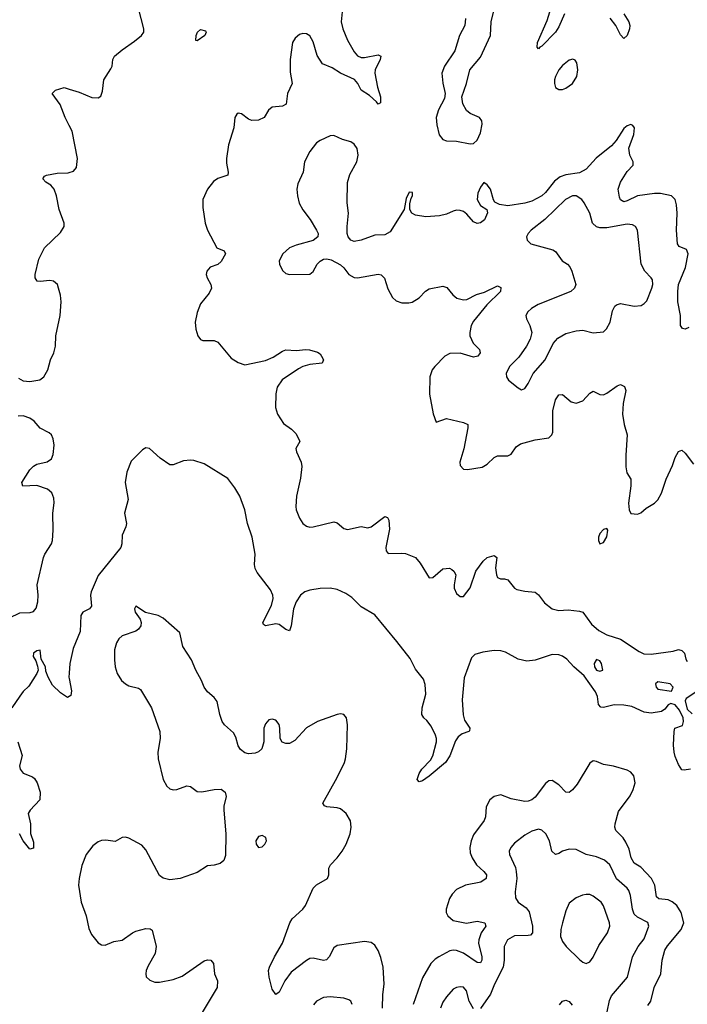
# Model space of a CAD drawing. Header units: inches. Extents: x 1771504 to 1971212, y 471788 to 643615.
# Tile 488 of 587: x 1889710 to 1893622, y 602332 to 608103. Entities that reach past the tile are written whole.
import ezdxf

# ---------------------------------------------------------------- set-up
doc = ezdxf.new("R2010")
doc.units = ezdxf.units.IN
doc.header["$MEASUREMENT"] = 0
doc.layers.add('B8680', color=7, linetype='Continuous')
doc.layers.add('B8690', color=7, linetype='Continuous')

msp = doc.modelspace()

# ---------------------------------------------------------------- linework, layer by layer
at = {"layer": 'B8680', "color": 5, "elevation": 280}
for points in [[(1890000, 607483.5), (1889976.1, 607530), (1889946.9, 607606.9), (1889899.7, 607670), (1889919.5, 607690), (1889970, 607705), (1890000, 607695.9)], [(1889702.2, 606002.2), (1889730, 605987.2), (1889770, 605983.2), (1889827.8, 605992.2), (1889850.5, 606009.5), (1889875, 606050), (1889890.8, 606110), (1889909.1, 606150.9), (1889920.3, 606190), (1889922.3, 606250), (1889946.6, 606370), (1889952.2, 606450), (1889948.4, 606488.5), (1889938, 606530), (1889930.9, 606550.9), (1889909, 606570), (1889885.7, 606574.3), (1889830, 606568.6), (1889811.4, 606571.4), (1889800.5, 606590), (1889799.7, 606610), (1889821.5, 606698.5), (1889854.7, 606765.2), (1889950, 606856.3), (1889969.6, 606890), (1889971.2, 606910), (1889940.4, 606990), (1889925.4, 607070), (1889911.8, 607110), (1889892.4, 607132.4), (1889863.6, 607150), (1889844.7, 607170), (1889854.9, 607185.1), (1889867.8, 607192.2), (1889930, 607204), (1889994.8, 607205.2), (1890000, 607206.8)], [(1889650, 604598), (1889710, 604625.6), (1889771.3, 604628.7), (1889790, 604634.7), (1889806.4, 604653.6), (1889816.3, 604690), (1889817.8, 604730), (1889812.3, 604790), (1889849.8, 604950), (1889856.8, 604970), (1889896.4, 605030), (1889903.1, 605050), (1889906.6, 605110), (1889903.2, 605210), (1889912.1, 605272.1), (1889910, 605299.3), (1889897.8, 605330), (1889872, 605352), (1889810, 605371.9), (1889728.7, 605368.7), (1889721.6, 605390), (1889770, 605463.7), (1889790, 605486), (1889810, 605497.2), (1889870, 605511.1), (1889895.9, 605530), (1889905.5, 605554.5), (1889911.8, 605610), (1889906.5, 605646.5), (1889895.8, 605670), (1889882.2, 605682.2), (1889830, 605708.2), (1889794.5, 605750), (1889770, 605766.6), (1889730, 605781.7), (1889701, 605779)], [(1890000, 604135.8), (1889990, 604129.5), (1889950, 604157), (1889902.9, 604202.9), (1889876.2, 604250), (1889864.1, 604284.1), (1889861.2, 604310), (1889835.1, 604355.1), (1889830, 604408), (1889810, 604404), (1889791.3, 604390), (1889788.5, 604370), (1889804.5, 604344.5), (1889814.4, 604314.4), (1889817.3, 604290), (1889810.8, 604270), (1889764.2, 604195.8), (1889730, 604164.6), (1889710, 604138.8), (1889664, 604070)], [(1890000, 604272.5), (1889998.6, 604250), (1890000, 604242.3)], [(1889698.5, 603870), (1889723.6, 603790), (1889709.1, 603730), (1889713.1, 603710), (1889730, 603685.7), (1889785.2, 603665.2), (1889796.1, 603656.1), (1889812.9, 603630), (1889830, 603576), (1889828.5, 603530), (1889770.5, 603470), (1889759.3, 603450), (1889774, 603390), (1889773.5, 603333.5), (1889790, 603282), (1889790, 603246), (1889770, 603241.2), (1889730, 603289.6), (1889708.2, 603330)]]:
    msp.add_lwpolyline(points, dxfattribs=at)
at = {"layer": 'B8690', "color": 5}
for points, elevation in [([(1892902.1, 608137.8), (1892870, 608061.1), (1892850, 608029.3), (1892770, 607947.5), (1892757.7, 607942.3), (1892750, 607931.6), (1892741.8, 607941.8), (1892744.6, 607970), (1892800.8, 608099.2), (1892838.6, 608221.4)], 280), ([(1890000, 607695.9), (1890058.3, 607678.3), (1890132.8, 607647.2), (1890170, 607644.9), (1890185.1, 607654.9), (1890195.5, 607684.5), (1890202.7, 607750), (1890244.7, 607815.3), (1890251.1, 607830), (1890255.1, 607870), (1890266, 607890), (1890310, 607927), (1890383.3, 607976.7), (1890423.7, 608010), (1890438, 608030), (1890437.6, 608050), (1890406.5, 608170)], 280), ([(1891599.2, 608150), (1891593.5, 608090), (1891603.6, 608050), (1891630, 607982.7), (1891670, 607915.5), (1891690, 607891.6), (1891710, 607882.5), (1891730, 607881.5), (1891810, 607897.1), (1891826.4, 607890), (1891821.5, 607870), (1891793.6, 607810), (1891790.8, 607790), (1891807, 607707), (1891825, 607650), (1891824.7, 607615.3), (1891810, 607607.6), (1891801.1, 607621), (1891759.1, 607659.1), (1891710, 607689.1), (1891690.5, 607730), (1891672.5, 607752.5), (1891589.2, 607789.2), (1891541.6, 607821.6), (1891484.3, 607844.3), (1891453.9, 607894), (1891430, 607973.6), (1891410, 608008.6), (1891390, 608019.8), (1891370, 608021.8), (1891350, 608016.1), (1891324.5, 607995.5), (1891308.1, 607970), (1891294.4, 607870), (1891295, 607795), (1891306.4, 607730), (1891279.8, 607670), (1891271.8, 607608.2), (1891250, 607596.8), (1891188.8, 607591.2), (1891167.4, 607572.6), (1891142.6, 607530), (1891110, 607513.5), (1891070, 607511.6), (1891050, 607519.8), (1891010, 607551.8), (1890990, 607555.3), (1890982, 607550), (1890971.1, 607528.9), (1890964.1, 607470), (1890934, 607370), (1890920.9, 607290), (1890921.6, 607261.6), (1890932.1, 607210), (1890929, 607191), (1890870, 607171.8), (1890845.3, 607154.7), (1890810, 607109.8), (1890782.8, 607050), (1890782.4, 607002.4), (1890797.1, 606910), (1890810.1, 606870), (1890865, 606765), (1890907.4, 606747.4), (1890915.8, 606730), (1890890, 606686), (1890870, 606668.6), (1890826.7, 606653.3), (1890806.4, 606630), (1890803.5, 606610), (1890807.7, 606590), (1890830.3, 606550), (1890833.4, 606530), (1890820.4, 606499.6), (1890770, 606437.4), (1890750, 606387.3), (1890738.3, 606330), (1890742.7, 606290), (1890753.8, 606250), (1890768.6, 606228.6), (1890783.2, 606223.2), (1890850, 606222.6), (1890870, 606212.7), (1890950, 606119.1), (1890990, 606094.2), (1891030, 606079.6), (1891150, 606104.6), (1891195.2, 606124.8), (1891250, 606160.9), (1891270, 606167.6), (1891330, 606163.2), (1891386, 606170), (1891407.7, 606167.7), (1891454.9, 606154.9), (1891470, 606144), (1891479.3, 606130), (1891490.5, 606110), (1891482.8, 606090), (1891410, 606082.6), (1891370, 606070.7), (1891342.8, 606057.2), (1891248.1, 605991.9), (1891218.9, 605950), (1891210.2, 605910), (1891207.9, 605830), (1891220.8, 605790), (1891256.4, 605736.4), (1891303, 605703), (1891330, 605675.5), (1891352.4, 605630), (1891328.5, 605590), (1891331.6, 605570), (1891359.8, 605510), (1891363.5, 605483.5), (1891354.9, 605414.9), (1891332.5, 605310), (1891328, 605250), (1891330.6, 605230), (1891350, 605181.3), (1891370, 605150.2), (1891390, 605135), (1891410, 605128.9), (1891430, 605129.6), (1891550, 605160.5), (1891570, 605153.8), (1891610, 605120.7), (1891630, 605115.2), (1891710, 605133.1), (1891750, 605124.6), (1891770, 605130.3), (1891850, 605190.4), (1891864.9, 605184.9), (1891872, 605170), (1891876.1, 605116.1), (1891855.5, 605010), (1891857.3, 604990), (1891870, 604974.8), (1891950, 604977), (1891970, 604973.7), (1892030, 604950.4), (1892057.3, 604917.3), (1892110, 604830.6), (1892130, 604834.4), (1892190, 604883.8), (1892228.2, 604888.2), (1892241.3, 604881.3), (1892254, 604870), (1892265.5, 604850), (1892255.6, 604790), (1892256.5, 604770), (1892270, 604739.5), (1892290, 604722.6), (1892310, 604721.6), (1892350, 604773.4), (1892383.5, 604870), (1892426, 604930), (1892450, 604950.3), (1892490, 604963), (1892504.9, 604950), (1892498, 604890), (1892503.2, 604850), (1892510, 604833.4), (1892526.3, 604826.3), (1892550, 604826), (1892570, 604819.6), (1892608.8, 604770), (1892623.1, 604763.1), (1892670, 604752.4), (1892730, 604746.7), (1892750, 604732), (1892784.7, 604684.7), (1892830, 604650.2), (1892870, 604640.2), (1892923.7, 604643.7), (1892990, 604636.5), (1893010, 604630.3), (1893060.2, 604560.2), (1893103.5, 604523.5), (1893150, 604497.6), (1893230, 604472.4), (1893339.2, 604399.2), (1893366.8, 604386.8), (1893410, 604384.3), (1893538.3, 604401.7), (1893570, 604410.7), (1893590, 604406), (1893606, 604390), (1893614, 604354), (1893622, 604342)], 280), ([(1892322.2, 608110), (1892317.6, 608070), (1892286.4, 608010), (1892259, 607921), (1892198.4, 607830), (1892184.1, 607790), (1892189.3, 607730.7), (1892203, 607670), (1892198.3, 607641.7), (1892164.4, 607575.6), (1892150.9, 607530), (1892153.7, 607486.3), (1892167.3, 607427.3), (1892190, 607400.2), (1892210, 607392.4), (1892270, 607391.3), (1892350, 607375.5), (1892370, 607377.3), (1892390, 607396.3), (1892410, 607440.7), (1892419.3, 607490), (1892417.2, 607510), (1892404.5, 607530), (1892350, 607554), (1892327.6, 607570), (1892306.2, 607610), (1892301.2, 607650), (1892328.2, 607730), (1892348.5, 607810), (1892410, 607882.7), (1892469.1, 608010), (1892473, 608090), (1892492, 608170)], 320), ([(1893250, 608137.3), (1893278.3, 608090), (1893284.6, 608070), (1893284.1, 608050), (1893270, 608009.6), (1893250, 607992), (1893230, 608013.6), (1893202.9, 608070), (1893170, 608112.7)], 280), ([(1890000, 607206.8), (1890025.6, 607214.4), (1890042.3, 607237.7), (1890048.5, 607290), (1890017.3, 607450), (1890000, 607483.5)], 280), ([(1893630, 606298.4), (1893610, 606289.2), (1893592.9, 606292.9), (1893582.7, 606310), (1893581.5, 606370), (1893567.1, 606450), (1893567.3, 606510), (1893569.9, 606550), (1893610.5, 606650), (1893626.2, 606730), (1893617, 606757), (1893573.6, 606773.6), (1893563.5, 606790), (1893558, 606870), (1893562.2, 606970), (1893558.6, 607018.6), (1893549.8, 607049.8), (1893530, 607071.1), (1893464.8, 607084.8), (1893430, 607084.5), (1893330, 607070.6), (1893270, 607041.4), (1893250, 607036.4), (1893230, 607047.3), (1893223.8, 607063.8), (1893217.5, 607110), (1893229.9, 607150.1), (1893270, 607213.1), (1893305.1, 607250), (1893304.2, 607270), (1893284.2, 607310), (1893279.6, 607350), (1893309, 607430), (1893311.6, 607470), (1893303.5, 607483.5), (1893290, 607489.7), (1893270, 607481.2), (1893250, 607465), (1893204.1, 607395.9), (1893176.9, 607363.1), (1893088, 607292), (1893030, 607226.3), (1892990, 607205.7), (1892910, 607193.9), (1892877.8, 607182.2), (1892843.8, 607156.2), (1892791, 607090), (1892770, 607071.6), (1892710, 607039.8), (1892670, 607027.3), (1892570, 607012.3), (1892520.8, 607020.8), (1892494.5, 607034.5), (1892486.8, 607046.8), (1892469.5, 607109.5), (1892450, 607135.3), (1892430, 607148.7), (1892410, 607122), (1892393.9, 607086.1), (1892390.2, 607050), (1892410, 607013.4), (1892447.3, 606990), (1892450.5, 606970.5), (1892434.4, 606930), (1892410, 606911.5), (1892390, 606908.4), (1892370, 606918.9), (1892330, 606963.5), (1892310, 606978), (1892290, 606985.5), (1892270, 606986.5), (1892250, 606981.4), (1892210, 606963), (1892170, 606953.3), (1892090, 606947), (1892030, 606956.5), (1892007.6, 606970), (1891996.9, 606990), (1891996.4, 607023.6), (1892003.3, 607056.7), (1892010.8, 607070), (1892011.1, 607090), (1891992.1, 607092.1), (1891974.8, 607054.8), (1891962.6, 606990), (1891881.2, 606858.8), (1891850, 606842.2), (1891790, 606839.8), (1891710, 606810.6), (1891670, 606803.2), (1891649.8, 606810), (1891635, 606830), (1891629, 606850), (1891628.1, 606890), (1891636, 606970), (1891628.4, 607030), (1891631.6, 607148.4), (1891645, 607195), (1891686.3, 607270), (1891692.3, 607310), (1891687.7, 607347.7), (1891670, 607373.7), (1891650, 607387.4), (1891601.4, 607401.4), (1891550, 607425.1), (1891530, 607421.7), (1891470, 607395), (1891450, 607381.2), (1891410, 607329.8), (1891379.4, 607270), (1891370.1, 607209.9), (1891339.8, 607140.2), (1891333.4, 607110), (1891336.8, 607070), (1891348.2, 607028.2), (1891368.7, 606988.7), (1891411.8, 606931.8), (1891449.2, 606870), (1891459.7, 606850), (1891456.5, 606830), (1891430, 606808.1), (1891330, 606782.2), (1891290, 606765), (1891251.1, 606730), (1891231.1, 606690), (1891232.1, 606670), (1891250, 606633.4), (1891270, 606614.9), (1891290, 606609.2), (1891410, 606611.4), (1891430, 606627.7), (1891452.4, 606670), (1891470, 606688.4), (1891490, 606699.3), (1891510, 606701.5), (1891534.6, 606694.6), (1891590, 606666.5), (1891609.1, 606649.1), (1891638, 606610), (1891670, 606591.1), (1891690, 606589.3), (1891810, 606611.1), (1891827.4, 606607.4), (1891847.6, 606587.6), (1891866.4, 606526.4), (1891893.9, 606473.9), (1891915.2, 606455.2), (1891950, 606444.4), (1891990, 606443.2), (1892010, 606448.2), (1892050, 606472.2), (1892088.2, 606511.8), (1892110, 606525.4), (1892190, 606540.3), (1892212.9, 606532.9), (1892247.6, 606490), (1892270.8, 606470.8), (1892310, 606460.1), (1892330, 606463.9), (1892387.3, 606492.7), (1892433.5, 606506.5), (1892510, 606542.4), (1892530, 606534), (1892526.4, 606510), (1892448, 606432), (1892370, 606336.1), (1892355.3, 606310), (1892346.6, 606270), (1892347.5, 606250), (1892366.8, 606206.8), (1892404.6, 606170), (1892408.8, 606150), (1892393.7, 606130), (1892370, 606125.8), (1892290, 606148.7), (1892230, 606147.3), (1892200.3, 606130), (1892142.3, 606070), (1892126.5, 606050), (1892112.8, 606010), (1892111.4, 605908.6), (1892133, 605793), (1892150, 605744), (1892210, 605764.9), (1892310, 605742.9), (1892335.3, 605730), (1892336, 605710), (1892312.5, 605587.5), (1892289.4, 605510), (1892290.3, 605490), (1892310, 605468.1), (1892333.7, 605466.3), (1892419.6, 605480.4), (1892450, 605498), (1892490, 605537), (1892510, 605547.2), (1892570, 605546), (1892590, 605557), (1892619.8, 605600.2), (1892643.7, 605616.3), (1892730, 605640.2), (1892810, 605652), (1892828, 605670), (1892833.7, 605686.3), (1892833.3, 605810), (1892850, 605874.8), (1892870, 605903.8), (1892890, 605905.5), (1892942.3, 605862.3), (1892970, 605855.8), (1893010, 605868.5), (1893050, 605914.9), (1893070, 605924.9), (1893110, 605907), (1893130, 605904.6), (1893150, 605913.4), (1893210, 605957.6), (1893230, 605963.8), (1893254, 605954), (1893261.3, 605930), (1893246.8, 605853.2), (1893242.6, 605790), (1893251.1, 605731.1), (1893270.2, 605670), (1893261.8, 605550), (1893262.5, 605482.5), (1893267.8, 605447.8), (1893290.3, 605410), (1893291.4, 605370), (1893276.5, 605270), (1893280.4, 605230), (1893290, 605207.7), (1893330, 605203.8), (1893350, 605212.4), (1893380.7, 605239.3), (1893430.5, 605269.5), (1893450, 605289), (1893470, 605328.4), (1893498, 605410), (1893534.8, 605490), (1893550, 605536.3), (1893570, 605573), (1893590, 605579.3), (1893610, 605563.1), (1893657.8, 605497.8)], 320), ([(1893641, 603710), (1893603.3, 603703.3), (1893590, 603706.6), (1893570, 603737.2), (1893550, 603784), (1893545.1, 603810), (1893541.4, 603850), (1893544.5, 603930), (1893549.7, 603950), (1893594.5, 603965.5), (1893600.5, 603990), (1893597.7, 604010), (1893576.2, 604056.2), (1893550, 604087), (1893525.7, 604094.3), (1893510, 604087.8), (1893490, 604061.7), (1893470, 604047.3), (1893410, 604038.7), (1893370, 604044.1), (1893297.4, 604077.4), (1893250, 604086), (1893192.9, 604087.1), (1893131.3, 604071.3), (1893114.3, 604074.3), (1893101.1, 604090), (1893095.5, 604135.5), (1893083.6, 604163.6), (1893016.7, 604256.7), (1892957.7, 604310), (1892915.6, 604355.6), (1892890, 604371.9), (1892870, 604380.2), (1892830, 604381.5), (1892730, 604349.2), (1892682.4, 604342.4), (1892630, 604355.4), (1892555.9, 604395.9), (1892530, 604403.5), (1892490, 604405.4), (1892423.4, 604396.6), (1892377.7, 604382.3), (1892357, 604363), (1892313.7, 604246.3), (1892303.1, 604116.9), (1892309.2, 604029.2), (1892317.1, 603997.1), (1892347.4, 603950), (1892345.1, 603934.9), (1892342, 603930), (1892302.7, 603917.3), (1892280, 603900), (1892264.5, 603875.5), (1892230, 603787.4), (1892204.7, 603750), (1892110, 603669.6), (1892070, 603640.9), (1892050, 603636), (1892039.5, 603650), (1892050, 603684), (1892067.2, 603710), (1892117.8, 603762.2), (1892131.4, 603788.6), (1892152, 603870), (1892152, 603890), (1892147, 603910), (1892121.5, 603961.5), (1892095.2, 603995.2), (1892077.6, 604010), (1892066, 604030), (1892067.3, 604070), (1892090.6, 604150), (1892086.5, 604206.5), (1892077, 604237), (1892030, 604296.9), (1891998.4, 604358.4), (1891919.3, 604459.3), (1891790, 604614.6), (1891710, 604661.1), (1891655.6, 604715.6), (1891620.1, 604740.1), (1891570, 604762.9), (1891530, 604770.5), (1891470.1, 604769.9), (1891410, 604759.9), (1891381.5, 604750), (1891355.6, 604730), (1891330, 604691.1), (1891313.6, 604650), (1891300.5, 604550), (1891290, 604520.5), (1891270, 604528.6), (1891230, 604558.2), (1891210, 604561.7), (1891149.7, 604549.7), (1891138, 604558), (1891135.1, 604570), (1891185.6, 604670), (1891195.2, 604710), (1891194, 604730), (1891180.4, 604760.4), (1891102, 604862), (1891090, 604887), (1891085.4, 604910), (1891089.1, 604970.9), (1891072.7, 605070), (1891044.4, 605150), (1891029.8, 605230.2), (1890999.1, 605310), (1890970, 605359.8), (1890930, 605413.2), (1890790, 605499.9), (1890730, 605519.1), (1890710, 605521), (1890670, 605517.3), (1890610, 605494.2), (1890590, 605494.5), (1890533.9, 605533.9), (1890470, 605589.6), (1890450, 605594.5), (1890430, 605582), (1890363.8, 605516.2), (1890337.4, 605450), (1890327.6, 605390), (1890345.7, 605290), (1890324.6, 605210), (1890335.8, 605150), (1890332.3, 605130), (1890310, 605081.2), (1890308.2, 605030), (1890302.8, 605010), (1890170, 604845.3), (1890128.6, 604750), (1890123.9, 604730), (1890130, 604666), (1890118.3, 604650), (1890080.3, 604630), (1890068.8, 604611.2), (1890063.9, 604516.1), (1890022.9, 604417.1), (1890003.5, 604330), (1890000, 604272.5)], 280), ([(1891835.8, 602310), (1891837.9, 602390), (1891846.1, 602450), (1891838.8, 602550), (1891826.1, 602606.1), (1891810, 602647.3), (1891790, 602678.4), (1891770, 602694), (1891730, 602699.7), (1891570, 602676.4), (1891550, 602662.4), (1891524, 602610), (1891507.5, 602592.5), (1891490, 602588.1), (1891430, 602601.5), (1891410, 602599.8), (1891390, 602589), (1891300, 602520), (1891264, 602470), (1891230, 602402), (1891210, 602389), (1891190, 602421.2), (1891171.1, 602490), (1891168.7, 602530), (1891173.5, 602550), (1891202.4, 602610), (1891249.8, 602690), (1891292.9, 602810), (1891307.1, 602832.9), (1891368.7, 602890), (1891383.8, 602910), (1891430, 603011.8), (1891450, 603031.7), (1891513, 603070), (1891522, 603090), (1891522.2, 603130), (1891530.9, 603150), (1891570.8, 603190), (1891600.3, 603230), (1891622.5, 603270), (1891646.6, 603330), (1891652, 603370), (1891647.7, 603407.7), (1891622.6, 603450), (1891590, 603476.8), (1891570, 603484.2), (1891509, 603490), (1891495.8, 603495.8), (1891486.6, 603510), (1891570, 603662), (1891614, 603750), (1891619.8, 603770), (1891626.6, 603830), (1891630.7, 603970.7), (1891625.6, 604010), (1891610, 604029.5), (1891590, 604034.3), (1891570, 604031.2), (1891454.8, 603990), (1891390, 603952.3), (1891322, 603878), (1891290, 603861.3), (1891270, 603859.6), (1891248.2, 603868.2), (1891236.2, 603890), (1891235.1, 603950), (1891230, 603972), (1891210, 603996.3), (1891190, 604003.6), (1891170, 603998.4), (1891150, 603976), (1891141.1, 603950), (1891140.3, 603870), (1891128, 603830), (1891110, 603812), (1891090, 603803.6), (1891050, 603799.6), (1891030, 603805.6), (1891004.7, 603824.7), (1890990, 603846), (1890977.4, 603897.4), (1890963.5, 603923.5), (1890910, 603969.8), (1890896.8, 603990), (1890883.1, 604030), (1890866.3, 604106.3), (1890849.8, 604129.8), (1890810, 604163.6), (1890791.2, 604190), (1890776, 604230), (1890741.8, 604290), (1890716.4, 604350), (1890666.8, 604430), (1890648.5, 604508.5), (1890550, 604595.1), (1890521.2, 604610), (1890447.5, 604627.5), (1890390, 604665.2), (1890383.1, 604650), (1890386, 604630), (1890416.3, 604590), (1890422.4, 604570), (1890420.3, 604550), (1890407, 604530), (1890390, 604518.7), (1890310, 604491.4), (1890290, 604474.4), (1890276.4, 604450), (1890266.2, 604410), (1890265.2, 604350), (1890269.1, 604310), (1890280.9, 604270), (1890307.2, 604230), (1890330.6, 604210.6), (1890350, 604199.4), (1890405.7, 604185.7), (1890417.9, 604177.9), (1890482.5, 604070), (1890531.7, 603930), (1890532.5, 603890), (1890519.8, 603810), (1890521.7, 603770), (1890550.2, 603650), (1890571.3, 603610), (1890590, 603595.4), (1890610, 603588.8), (1890630, 603590.2), (1890690, 603612.2), (1890710, 603608.9), (1890750, 603578.4), (1890776.4, 603576.4), (1890850.4, 603590.4), (1890890, 603593), (1890914.6, 603574.6), (1890919.1, 603550), (1890906, 603494), (1890905.5, 603470), (1890917.4, 603330), (1890915.3, 603204.8), (1890905.5, 603174.5), (1890883.7, 603156.3), (1890850, 603147.3), (1890810, 603143.7), (1890750, 603105.2), (1890650.6, 603069.4), (1890590, 603061.2), (1890550, 603071.6), (1890530, 603087), (1890450, 603237.4), (1890424.7, 603264.7), (1890350, 603305.6), (1890330, 603312.1), (1890310, 603309.7), (1890270, 603285.7), (1890214.2, 603294.2), (1890190, 603290.9), (1890170, 603283.5), (1890138.9, 603261.1), (1890100.2, 603210), (1890074.1, 603145.9), (1890057.7, 603070), (1890055.5, 603030), (1890070.6, 602930), (1890098.6, 602850), (1890115.5, 602775.5), (1890130, 602741.5), (1890170, 602691.7), (1890190, 602680.3), (1890210, 602678.9), (1890261, 602699), (1890310, 602708.1), (1890370, 602751.2), (1890390, 602760.7), (1890450, 602775.3), (1890474, 602774), (1890486, 602766), (1890510.4, 602670), (1890503.1, 602630), (1890462, 602558), (1890451.7, 602530), (1890448.8, 602510), (1890451.9, 602491.9), (1890472.6, 602472.6), (1890502.2, 602462.2), (1890530, 602461.2), (1890610, 602477.1), (1890662.8, 602497.2), (1890790, 602585.7), (1890810, 602591.8), (1890830, 602590.4), (1890846, 602570), (1890852.2, 602510), (1890868.5, 602470), (1890867, 602430), (1890755.9, 602244.1)], 320), ([(1890000, 604242.3), (1890012.8, 604170), (1890010, 604142), (1890000, 604135.8)], 280), ([(1893684.2, 604170), (1893616.1, 604123.9), (1893608.9, 604110), (1893621.6, 604061.6), (1893650, 604034.3)], 280), ([(1893390, 602324.9), (1893408.2, 602350), (1893428.1, 602430), (1893466, 602510), (1893473.9, 602590), (1893490.5, 602650), (1893505.9, 602674.1), (1893586.6, 602770), (1893601.6, 602810), (1893585.8, 602870), (1893560.3, 602910), (1893533.2, 602933.2), (1893510, 602944.9), (1893455.1, 602950), (1893441.8, 602961.8), (1893431.7, 603030), (1893412.9, 603070), (1893350, 603135.8), (1893310, 603159.8), (1893293.5, 603190), (1893281.8, 603241.8), (1893262.5, 603282.5), (1893246.8, 603306.8), (1893202.6, 603350), (1893196.4, 603370), (1893198.9, 603390), (1893218.7, 603461.3), (1893286.7, 603553.2), (1893304.6, 603590), (1893316.8, 603630), (1893308.4, 603670), (1893290, 603692.1), (1893270, 603704.8), (1893190, 603727.6), (1893130, 603736.5), (1893090, 603755.1), (1893070, 603758.3), (1893050, 603745.1), (1892977.4, 603622.6), (1892950, 603588.1), (1892930, 603574.2), (1892910, 603575.8), (1892870, 603617.3), (1892830, 603644.2), (1892810, 603640.7), (1892790, 603626), (1892730, 603546.2), (1892710, 603529.8), (1892690, 603522), (1892670, 603520.9), (1892590, 603535.4), (1892530, 603559.7), (1892490, 603549.7), (1892465.3, 603530), (1892443.9, 603490), (1892438.8, 603430), (1892432.4, 603410), (1892370, 603324.7), (1892356.3, 603290), (1892347.8, 603250), (1892350, 603218.8), (1892361.8, 603190), (1892386.4, 603150), (1892430.2, 603110), (1892444.7, 603090), (1892443.9, 603070), (1892411.8, 603048.2), (1892323.1, 603030), (1892270, 603005), (1892243.6, 602976.4), (1892228.6, 602951.4), (1892208.5, 602890), (1892209.3, 602870), (1892218, 602850), (1892250, 602823), (1892328, 602808), (1892390, 602819.4), (1892436.4, 602810), (1892442, 602790), (1892414.8, 602750), (1892400.1, 602710), (1892399.1, 602690), (1892418.4, 602610), (1892417.5, 602590), (1892410, 602575.1), (1892390, 602576.1), (1892310, 602631.7), (1892270, 602647.1), (1892250, 602649.1), (1892230, 602645.4), (1892166.3, 602610), (1892144.4, 602595.6), (1892119.3, 602570), (1892070, 602487.6), (1892016.5, 602330)], 320), ([(1893152.6, 602287.4), (1893166.8, 602353.2), (1893178, 602382), (1893270.9, 602490), (1893301.6, 602610), (1893334.8, 602670), (1893370, 602715.8), (1893397.2, 602790), (1893390.7, 602810.7), (1893330, 602842), (1893310, 602860.4), (1893300.2, 602890), (1893289.9, 602969.9), (1893279.1, 602999.1), (1893270, 603012.4), (1893206.5, 603066.5), (1893168.7, 603148.7), (1893137, 603177), (1893090, 603195.4), (1893029.2, 603210), (1892970, 603239.6), (1892930, 603242), (1892890, 603229.5), (1892870, 603216.2), (1892849.6, 603209.6), (1892828.4, 603228.4), (1892814, 603290), (1892793, 603330), (1892770, 603353), (1892750, 603358.9), (1892710, 603345.7), (1892670, 603322.7), (1892610, 603275.4), (1892588.7, 603250), (1892578.7, 603230), (1892579.5, 603210), (1892614.5, 603134.5), (1892619.7, 603110), (1892622.3, 603070), (1892613.8, 602990), (1892615.6, 602955.6), (1892630.4, 602930), (1892677, 602897), (1892694.4, 602874.4), (1892713.8, 602790), (1892713.8, 602750), (1892702.3, 602737.7), (1892690, 602734.5), (1892610, 602734), (1892567.9, 602710), (1892548.4, 602670), (1892548, 602590), (1892542, 602550), (1892491.8, 602450), (1892468.4, 602391.6), (1892410, 602307.6)], 340), ([(1892370, 602306), (1892343.1, 602350), (1892327.6, 602410), (1892310, 602431.2), (1892290, 602434.3), (1892270, 602431.1), (1892250, 602419.7), (1892210, 602374.7), (1892190, 602343.6), (1892175.2, 602310)], 340), ([(1891657.6, 602330), (1891649.6, 602349.6), (1891638.3, 602358.3), (1891610, 602367.6), (1891530, 602374.8), (1891490, 602372.4), (1891449.2, 602350.8), (1891432.3, 602327.7)], 340), ([(1892872.1, 602327.9), (1892890, 602350.4), (1892910, 602356.4), (1892930, 602348.2), (1892947, 602327)], 340)]:
    msp.add_lwpolyline(points, dxfattribs=dict(at, elevation=elevation))
for points, elevation in [([(1890750, 607979), (1890742, 607982), (1890744.2, 608010), (1890752.7, 608030), (1890770, 608044.9), (1890798, 608038), (1890802.8, 608030), (1890795.5, 608010)], 260), ([(1892951.7, 607871.7), (1892930, 607865.6), (1892890, 607834.8), (1892870, 607809.7), (1892849.5, 607770), (1892844.4, 607750), (1892843.2, 607730), (1892850, 607706), (1892870, 607693.7), (1892890, 607694.6), (1892910, 607702), (1892949.7, 607730), (1892975.3, 607770), (1892980.9, 607810), (1892974.7, 607850), (1892965.6, 607865.6)], 320), ([(1892970.9, 607070.9), (1892950, 607070.8), (1892909.1, 607050), (1892787.4, 606932.6), (1892706, 606870), (1892688.9, 606850), (1892679.5, 606830), (1892682.6, 606810), (1892704.9, 606790), (1892833.6, 606753.6), (1892850, 606745.3), (1892888.2, 606690), (1892919.1, 606670), (1892933.8, 606653.8), (1892945.7, 606630), (1892968.5, 606550), (1892961.3, 606530), (1892939.1, 606510), (1892747.1, 606432.9), (1892708, 606410), (1892687.7, 606390), (1892676.3, 606370), (1892679.1, 606350), (1892699.3, 606310), (1892710.4, 606270), (1892701.6, 606230), (1892680.4, 606190), (1892634.6, 606125.4), (1892580.4, 606070), (1892560.5, 606030), (1892562, 606010), (1892574.8, 605990), (1892630, 605945.5), (1892650, 605933.4), (1892670, 605942), (1892690, 605970.8), (1892718, 606030), (1892788.3, 606110), (1892835.5, 606204.4), (1892864.1, 606235.9), (1892910, 606263.1), (1892970, 606280.3), (1893010, 606283.1), (1893070, 606267.6), (1893130, 606274.4), (1893148.6, 606291.4), (1893169.6, 606330), (1893183.6, 606396.4), (1893196.6, 606423.4), (1893207.8, 606432.2), (1893230, 606439.3), (1893310, 606423.7), (1893352.2, 606427.8), (1893370, 606439.3), (1893384.1, 606455.9), (1893414.6, 606530), (1893419.8, 606550), (1893417.5, 606577.5), (1893410.6, 606590.6), (1893373.7, 606630), (1893352.2, 606670), (1893329.7, 606869.7), (1893318.4, 606890), (1893300.4, 606900.4), (1893270, 606904.8), (1893150, 606883.7), (1893110, 606883.4), (1893089.3, 606889.3), (1893066.6, 606910), (1893049.8, 606969.8), (1893018.4, 607030), (1893003.7, 607050)], 340), ([(1893150, 605121.2), (1893130, 605114.5), (1893110, 605092), (1893102, 605070), (1893101.6, 605050), (1893110, 605031), (1893130, 605039.1), (1893150, 605071.3), (1893155.6, 605110)], 320), ([(1893090, 604353), (1893076.5, 604330), (1893077.8, 604310), (1893090, 604290.3), (1893110, 604283.9), (1893126.6, 604290), (1893118.5, 604330), (1893110, 604345.1)], 280), ([(1893450, 604222.4), (1893436.4, 604210), (1893438.7, 604190), (1893450, 604179.5), (1893530, 604166.4), (1893538.9, 604190), (1893521.2, 604210)], 280), ([(1891130, 603321.6), (1891110, 603315.6), (1891093, 603290), (1891095.5, 603270), (1891110, 603250.7), (1891130, 603254), (1891146, 603270), (1891155.6, 603290), (1891151.8, 603310)], 340), ([(1893030, 602975.6), (1893008.2, 602971.8), (1892970, 602956.3), (1892930, 602925.2), (1892910, 602879), (1892890.3, 602810), (1892881.1, 602770), (1892878.7, 602730), (1892890, 602700.7), (1892912.2, 602670), (1892990, 602595.3), (1893010, 602578.4), (1893030, 602570.4), (1893050, 602580.5), (1893070, 602607.7), (1893103.2, 602676.8), (1893153.5, 602750), (1893167.2, 602790), (1893166.4, 602810), (1893130, 602909.5), (1893116.8, 602930), (1893070, 602966.2), (1893050, 602974.5)], 360)]:
    msp.add_lwpolyline(points, close=True, dxfattribs=dict(at, elevation=elevation))

doc.saveas('drawing.dxf')
